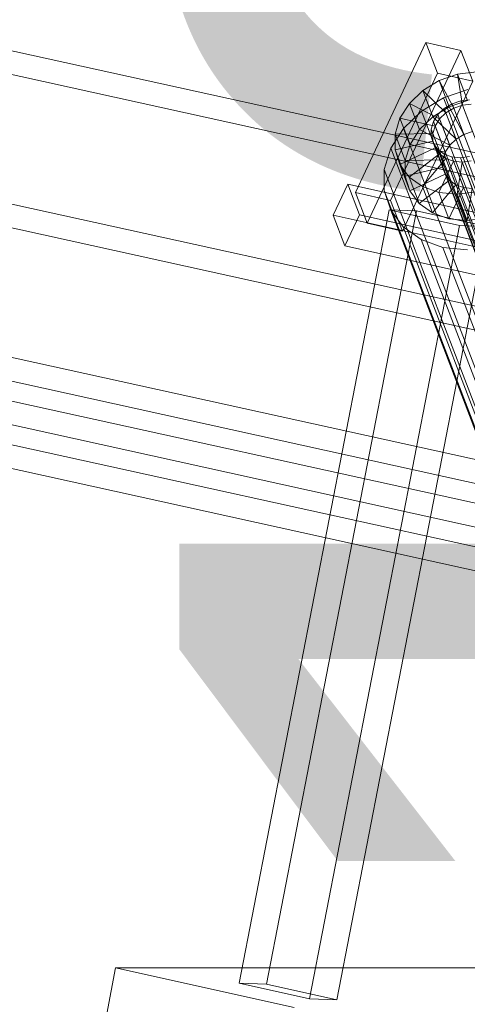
# Model space of a CAD drawing. Header units: millimetres. Extents: x -4738 to 65662, y -68080 to 6847.
# Tile 945 of 1056: x 26759 to 26874, y 616 to 869. Entities that reach past the tile are written whole.
import ezdxf

# ---------------------------------------------------------------- set-up
doc = ezdxf.new("R2010")
doc.units = ezdxf.units.MM
doc.layers.add('COTAS_P', color=1, linetype='Continuous', lineweight=0)
doc.layers.add('lateral_C10', color=7, linetype='Continuous', lineweight=0)
doc.dimstyles.new('R19_100', dxfattribs={"dimtxt": 250, "dimasz": 150, "dimexe": 150, "dimexo": 80, "dimgap": 100, "dimtad": 1, "dimtih": 1, "dimtoh": 1, "dimdsep": 46, "dimcen": 0.09, "dimadec": 0, "dimazin": 0, "dimtfac": 1, "dimtdec": 4, "dimtofl": 0, "dimtmove": 0, "dimatfit": 3, "dimfxl": 1, "dimtolj": 1, "dimtzin": 0, "dimarcsym": 0})

# ---------------------------------------------------------------- blocks, each defined once
blk = doc.blocks.new('DIM_R31_9')
at = {"layer": 'COTAS_P'}
for p, q in [((26750.07, 1241), (27150.07, 1241)), ((27150.07, 1241), (27105.07, 1091)), ((27150.07, 0), (27150.07, 1241)), ((27150.07, 1241), (27195.07, 1091)), ((27150.07, 0), (27105.07, 150)), ((27150.07, 0), (27195.07, 150)), ((26750.07, 0), (27150.07, 0))]:
    blk.add_line(p, q, dxfattribs=at)
blk.add_text('1241 P', height=250, rotation=90, dxfattribs=at).set_placement((27050.07, 620.5))
blk = doc.blocks.new('DIM_R31_31')
at = {"layer": 'COTAS_P'}
for p, q in [((26795.07, 1320), (27495.07, 1320)), ((27495.07, 1320), (27450.07, 1170)), ((27495.07, 0), (27495.07, 1320)), ((27495.07, 1320), (27540.07, 1170)), ((27495.07, 0), (27450.07, 150)), ((27495.07, 0), (27540.07, 150)), ((26795.07, 0), (27495.07, 0))]:
    blk.add_line(p, q, dxfattribs=at)
blk.add_text('1320 P', height=250, rotation=90, dxfattribs=at).set_placement((27395.07, 660))

msp = doc.modelspace()

# ---------------------------------------------------------------- linework, layer by layer
at = {"layer": 'lateral_C10'}
for p, q in [((26914.693, 786.554), (26030.639, 981.537)), ((26209.054, 981.537), (27093.107, 786.554)), ((26029.541, 975.657), (26913.594, 780.674)), ((27092.008, 780.674), (26207.955, 975.657)), ((26940.497, 719.101), (26056.444, 914.084)), ((26991.294, 719.101), (26107.241, 914.084)), ((27042.092, 719.101), (26158.038, 914.084)), ((26055.345, 908.204), (26939.398, 713.221)), ((26106.142, 908.204), (26990.195, 713.221)), ((26156.94, 908.204), (27040.993, 713.221)), ((26863.271, 862.768), (26845.23, 824.253)), ((26866.281, 854.898), (26863.271, 862.768)), ((26863.271, 862.768), (26872.285, 860.763)), ((26854.244, 822.248), (26872.285, 860.763)), ((26872.285, 860.763), (26875.295, 852.894)), ((26848.24, 816.383), (26866.281, 854.898)), ((26875.295, 852.894), (26866.281, 854.898)), ((26866.71, 853.014), (26871.392, 854.648)), ((26871.392, 854.648), (26876.235, 855.253)), ((26871.392, 854.648), (26872.643, 846.697)), ((26873.972, 847.903), (26871.392, 854.648)), ((26875.295, 852.894), (26857.254, 814.379)), ((26862.509, 850.462), (26866.71, 853.014)), ((26866.71, 853.014), (26870.426, 845.923)), ((26869.29, 846.269), (26866.71, 853.014)), ((26859.076, 847.166), (26862.509, 850.462)), ((26862.509, 850.462), (26868.436, 844.714)), ((26865.089, 843.717), (26862.509, 850.462)), ((26867.772, 848.559), (26874.031, 850.743)), ((26856.644, 843.35), (26859.076, 847.166)), ((26859.076, 847.166), (26866.81, 843.153)), ((26861.656, 840.421), (26859.076, 847.166)), ((26862.156, 845.147), (26867.772, 848.559)), ((26916.155, 722.085), (26867.772, 848.559)), ((26868.006, 845.838), (26869.996, 847.047)), ((26873.972, 847.903), (26869.29, 846.269)), ((26869.996, 847.047), (26872.213, 847.821)), ((26926.12, 700.337), (26869.996, 847.047)), ((26872.643, 846.697), (26870.426, 845.923)), ((26872.213, 847.821), (26874.508, 848.107)), ((26928.338, 701.111), (26872.213, 847.821)), ((26874.938, 846.983), (26872.643, 846.697)), ((26872.643, 846.697), (26875.224, 839.952)), ((26857.567, 840.741), (26862.156, 845.147)), ((26910.539, 718.673), (26862.156, 845.147)), ((26869.29, 846.269), (26865.089, 843.717)), ((26865.228, 842.469), (26866.38, 844.277)), ((26866.38, 844.277), (26868.006, 845.838)), ((26922.504, 697.566), (26866.38, 844.277)), ((26868.436, 844.714), (26866.81, 843.153)), ((26924.13, 699.128), (26868.006, 845.838)), ((26870.426, 845.923), (26868.436, 844.714)), ((26868.436, 844.714), (26871.016, 837.969)), ((26873.006, 839.178), (26869.29, 846.269)), ((26870.426, 845.923), (26873.006, 839.178)), ((26855.379, 839.274), (26856.644, 843.35)), ((26865.658, 841.345), (26856.644, 843.35)), ((26856.644, 843.35), (26859.224, 836.604)), ((26865.089, 843.717), (26861.656, 840.421)), ((26864.629, 840.539), (26865.228, 842.469)), ((26871.016, 837.969), (26865.089, 843.717)), ((26865.228, 842.469), (26921.352, 695.759)), ((26866.81, 843.153), (26865.658, 841.345)), ((26866.81, 843.153), (26869.39, 836.407)), ((26854.316, 835.639), (26857.567, 840.741)), ((26855.368, 835.217), (26855.379, 839.274)), ((26855.379, 839.274), (26865.059, 839.414)), ((26857.96, 832.529), (26855.379, 839.274)), ((26905.95, 714.266), (26857.567, 840.741)), ((26861.656, 840.421), (26859.224, 836.604)), ((26869.39, 836.407), (26861.656, 840.421)), ((26864.623, 838.617), (26864.629, 840.539)), ((26920.753, 693.828), (26864.629, 840.539)), ((26865.059, 839.414), (26865.053, 837.492)), ((26865.658, 841.345), (26865.059, 839.414)), ((26865.059, 839.414), (26867.639, 832.669)), ((26868.238, 834.6), (26865.658, 841.345)), ((26871.016, 837.969), (26873.006, 839.178)), ((26873.006, 839.178), (26875.224, 839.952)), ((26855.368, 835.217), (26865.053, 837.492)), ((26859.224, 836.604), (26857.96, 832.529)), ((26859.224, 836.604), (26868.238, 834.6)), ((26865.212, 836.834), (26864.623, 838.617)), ((26920.748, 691.906), (26864.623, 838.617)), ((26865.053, 837.492), (26865.642, 835.71)), ((26865.053, 837.492), (26867.634, 830.747)), ((26866.355, 835.313), (26865.212, 836.834)), ((26921.336, 690.124), (26865.212, 836.834)), ((26869.39, 836.407), (26871.016, 837.969)), ((26852.625, 830.191), (26854.316, 835.639)), ((26854.316, 835.639), (26902.699, 709.165)), ((26856.611, 831.454), (26855.368, 835.217)), ((26857.948, 828.471), (26855.368, 835.217)), ((26856.611, 831.454), (26865.642, 835.71)), ((26859.023, 828.242), (26866.785, 834.189)), ((26865.642, 835.71), (26866.785, 834.189)), ((26865.642, 835.71), (26868.222, 828.965)), ((26867.973, 834.156), (26866.355, 835.313)), ((26922.479, 688.603), (26866.355, 835.313)), ((26866.785, 834.189), (26868.403, 833.032)), ((26866.785, 834.189), (26869.365, 827.443)), ((26867.639, 832.669), (26868.238, 834.6)), ((26869.958, 833.443), (26867.973, 834.156)), ((26924.098, 687.446), (26867.973, 834.156)), ((26868.238, 834.6), (26869.39, 836.407)), ((26857.96, 832.529), (26857.948, 828.471)), ((26867.639, 832.669), (26857.96, 832.529)), ((26862.44, 825.8), (26868.403, 833.032)), ((26866.629, 824.295), (26870.388, 832.319)), ((26867.634, 830.747), (26867.639, 832.669)), ((26868.403, 833.032), (26870.388, 832.319)), ((26868.403, 833.032), (26870.984, 826.287)), ((26872.172, 833.222), (26869.958, 833.443)), ((26926.082, 686.733), (26869.958, 833.443)), ((26870.388, 832.319), (26872.603, 832.098)), ((26870.388, 832.319), (26872.968, 825.574)), ((26871.305, 823.829), (26872.603, 832.098)), ((26874.467, 833.509), (26872.172, 833.222)), ((26928.297, 686.512), (26872.172, 833.222)), ((26872.603, 832.098), (26874.897, 832.384)), ((26872.603, 832.098), (26875.183, 825.353)), ((26852.61, 824.766), (26852.625, 830.191)), ((26901.008, 703.716), (26852.625, 830.191)), ((26859.023, 828.242), (26856.611, 831.454)), ((26859.191, 824.709), (26856.611, 831.454)), ((26867.634, 830.747), (26857.948, 828.471)), ((26868.222, 828.965), (26867.634, 830.747)), ((26843.277, 826.459), (26839.519, 818.435)), ((26846.288, 818.59), (26843.277, 826.459)), ((26843.277, 826.459), (26886.544, 816.836)), ((26857.948, 828.471), (26859.191, 824.709)), ((26862.44, 825.8), (26859.023, 828.242)), ((26861.603, 821.497), (26859.023, 828.242)), ((26868.222, 828.965), (26859.191, 824.709)), ((26869.365, 827.443), (26861.603, 821.497)), ((26869.365, 827.443), (26868.222, 828.965)), ((26870.984, 826.287), (26869.365, 827.443)), ((26854.244, 822.248), (26845.23, 824.253)), ((26845.23, 824.253), (26848.24, 816.383)), ((26854.271, 819.736), (26852.61, 824.766)), ((26900.993, 698.292), (26852.61, 824.766)), ((26859.191, 824.709), (26861.603, 821.497)), ((26866.629, 824.295), (26862.44, 825.8)), ((26865.02, 819.055), (26862.44, 825.8)), ((26870.984, 826.287), (26865.02, 819.055)), ((26871.305, 823.829), (26866.629, 824.295)), ((26869.21, 817.55), (26866.629, 824.295)), ((26872.968, 825.574), (26869.21, 817.55)), ((26872.968, 825.574), (26870.984, 826.287)), ((26876.149, 824.433), (26871.305, 823.829)), ((26875.183, 825.353), (26872.968, 825.574)), ((26875.183, 825.353), (26873.886, 817.083)), ((26857.254, 814.379), (26854.244, 822.248)), ((26861.603, 821.497), (26865.02, 819.055)), ((26873.886, 817.083), (26871.305, 823.829)), ((26853.905, 819.843), (26815.391, 621.342)), ((26822.377, 621.092), (26860.891, 819.593)), ((26853.905, 819.843), (26871.941, 815.833)), ((26860.891, 819.593), (26853.905, 819.843)), ((26857.496, 815.443), (26854.271, 819.736)), ((26902.654, 693.262), (26854.271, 819.736)), ((26878.927, 815.583), (26860.891, 819.593)), ((26865.02, 819.055), (26869.21, 817.55)), ((26882.785, 808.812), (26839.519, 818.435)), ((26839.519, 818.435), (26842.529, 810.566)), ((26842.529, 810.566), (26846.288, 818.59)), ((26889.554, 808.967), (26846.288, 818.59)), ((26848.24, 816.383), (26857.254, 814.379)), ((26869.21, 817.55), (26873.886, 817.083)), ((26873.886, 817.083), (26878.729, 817.688)), ((26833.427, 617.332), (26871.941, 815.833)), ((26840.413, 617.082), (26878.927, 815.583)), ((26862.064, 812.178), (26857.496, 815.443)), ((26905.879, 688.968), (26857.496, 815.443)), ((26871.941, 815.833), (26878.927, 815.583)), ((26867.664, 810.166), (26862.064, 812.178)), ((26910.447, 685.704), (26862.064, 812.178)), ((26842.529, 810.566), (26885.796, 800.943)), ((26873.915, 809.543), (26867.664, 810.166)), ((26916.047, 683.692), (26867.664, 810.166)), ((26783.69, 625.242), (26781.475, 613.485)), ((27115.827, 625.242), (26783.69, 625.242)), ((26783.69, 625.242), (26829.502, 615.057)), ((26815.391, 621.342), (26822.377, 621.092)), ((26833.427, 617.332), (26815.391, 621.342)), ((26822.377, 621.092), (26840.413, 617.082)), ((26840.413, 617.082), (26833.427, 617.332))]:
    msp.add_line(p, q, dxfattribs=at)

# ---------------------------------------------------------------- dimensions: what is measured, and where the dimension line sits
at = {"layer": 'COTAS_P'}
for p1, p2, distance, picture, middle in [((26795.067, 0), (26795.067, 1320), -700, 'DIM_R31_31', (27495.067, 660)), ((26750.067, 0), (26750.067, 1241), -400, 'DIM_R31_9', (27150.067, 620.5))]:
    dim = msp.add_aligned_dim(p1=p1, p2=p2, distance=distance, text='<> P', dimstyle='R19_100', dxfattribs=at)
    dim.commit()
    dim.dimension.update_dxf_attribs({"geometry": picture, "text_midpoint": middle})

doc.saveas('drawing.dxf')
